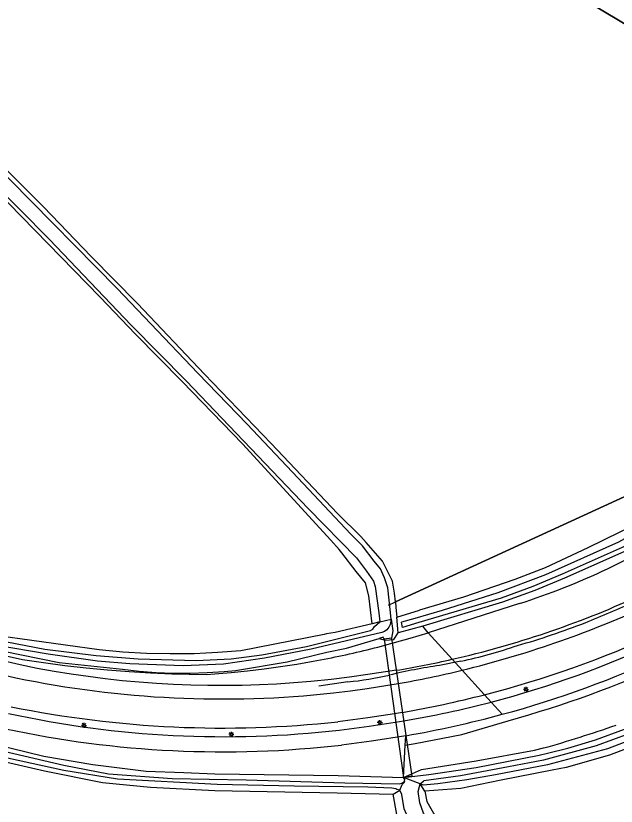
# Model space of a CAD drawing. Extents: x 124000 to 128010, y 398999 to 403000.
# Drawn here: x 124473 to 124619.4, y 402519.3 to 402711.9 of the extents above; entities that cross this region are included whole.
import ezdxf

# ---------------------------------------------------------------- set-up
doc = ezdxf.new("R2010")
doc.units = 0
for name, color, linetype in [('gg-afsc-muur', 7, 'Continuous'), ('gg-knt-BGT kruinlijn', 7, 'Continuous'), ('gg-knt-bovenkant onderkant talud', 7, 'Continuous'), ('gg-knt-bronhoudergrens', 7, 'Continuous'), ('gg-knt-verharding', 7, 'Continuous'), ('gg-kntw-bovenkant insteek waterloop', 7, 'Continuous'), ('gg-kntw-waterlijn', 7, 'Continuous'), ('gg-kwrk-faunavoorziening', 7, 'Continuous'), ('gt-grn-vlakafsluiter', 7, 'Continuous'), ('gt-grn-weggrens', 7, 'Continuous'), ('gt-knt-geleideconstructie', 7, 'Continuous'), ('gt-symb-lichtmast', 7, 'Continuous'), ('gx-grn-maaiveld', 7, 'Continuous')]:
    doc.layers.add(name, color=color, linetype=linetype)

# ---------------------------------------------------------------- blocks, each defined once
blk = doc.blocks.new('gt0-LMAST')
at = {"layer": 'gt-symb-lichtmast'}
for p, q in [((-0.18, 0.17), (-0.45, 0.44)), ((-0.01, 0.25), (-0.01, 0.62)), ((0.17, 0.17), (0.44, 0.44)), ((-0.26, 0), (-0.63, 0)), ((-0.18, -0.18), (-0.45, -0.45)), ((-0.01, -0.25), (-0.01, -0.63)), ((0.44, -0.45), (0.17, -0.18)), ((0.24, 0), (0.62, 0))]:
    blk.add_line(p, q, dxfattribs=at)
blk.add_circle((-0.01, 0), 0.25, dxfattribs=at)

msp = doc.modelspace()

# ---------------------------------------------------------------- linework, layer by layer
at = {"layer": 'gg-afsc-muur'}
msp.add_line((124563.87, 402568.29), (124565.53, 402569.05), dxfattribs=at)
msp.add_lwpolyline([(124565.53, 402569.05), (124638.31, 402602.47), (124677.36, 402676.7), (124409.1, 402836.39), (124367.85, 402775.92)], dxfattribs=at)
at = {"layer": 'gg-knt-BGT kruinlijn'}
for p, q in [((124581.71, 402536.74), (124593.01, 402540.07)), ((124570.34, 402534.56), (124581.71, 402536.74)), ((124567.96, 402534.1), (124570.34, 402534.56))]:
    msp.add_line(p, q, dxfattribs=at)
for centre, radius, start, end in [((124527.77, 402781.92), 232.65, 282.8153, 294.552), ((124516.84, 402812.46), 282.84, 285.6241, 294.1797)]:
    msp.add_arc(centre, radius, start, end, dxfattribs=at)
at = {"layer": 'gg-knt-bovenkant onderkant talud'}
msp.add_line((124595.79, 402568.66), (124573.49, 402561.53), dxfattribs=at)
msp.add_lwpolyline([(124567.54, 402526.29), (124571.91, 402528.21), (124585.2, 402530.28), (124599.49, 402532.95), (124601.68, 402533.45)], dxfattribs=at)
for centre, radius, start, end in [((124542.54, 402734.99), 174.64, 287.7519, 302.8961), ((124523.12, 402813.47), 290.83, 285.6709, 289.325)]:
    msp.add_arc(centre, radius, start, end, dxfattribs=at)
at = {"layer": 'gg-knt-bronhoudergrens'}
for p, q in [((124567.96, 402534.1), (124568.09, 402536.43)), ((124567.54, 402526.29), (124567.96, 402534.1))]:
    msp.add_line(p, q, dxfattribs=at)
at = {"layer": 'gg-knt-verharding'}
for centre, radius, start, end in [((124521.86, 402798.06), 252.86, 283.7103, 294.4155), ((124522.42, 402797.47), 259.28, 284.4746, 294.4579), ((124526.75, 402781.6), 244.98, 284.6885, 295.0731), ((124524.55, 402788.18), 255.48, 285.2104, 294.8192), ((124524.51, 402788.35), 255.65, 279.8146, 285.2094)]:
    msp.add_arc(centre, radius, start, end, dxfattribs=at)
at = {"layer": 'gg-kntw-bovenkant insteek waterloop'}
for p, q in [((124571.55, 402524.68), (124567.54, 402526.29)), ((124572.71, 402522.92), (124571.55, 402524.68)), ((124581.5, 402523.58), (124572.71, 402522.92))]:
    msp.add_line(p, q, dxfattribs=at)
for points in [[(124698.67, 402670.27), (124704.06, 402667.03), (124706.07, 402666.08), (124707.42, 402664.78), (124708.29, 402662.98), (124708.66, 402661.17), (124708.71, 402659.18), (124708.42, 402657.35), (124707.14, 402655.5), (124700.71, 402646.74), (124694.11, 402638.47), (124687.65, 402631.19), (124680.37, 402623.74), (124673.24, 402616.94), (124665.11, 402610.13), (124657.3, 402603.99), (124648.34, 402597.15), (124639.2, 402591.31), (124630.21, 402585.97), (124621.21, 402581.28), (124606.75, 402574.82), (124599.54, 402571.84), (124591.68, 402569.01), (124572.21, 402563.15)], [(124567.54, 402526.29), (124573.66, 402527.01), (124585.2, 402528.68), (124600.57, 402531.69), (124602.62, 402532.15), (124607.56, 402533.42), (124614.31, 402535.4), (124621.37, 402538.05)], [(124625.59, 402534.67), (124617.71, 402531.67), (124607.19, 402528.72), (124603.73, 402528.04)], [(124603.73, 402528.04), (124590.9, 402525.52), (124581.5, 402523.58)], [(124572.71, 402522.92), (124573.23, 402520.39), (124574.81, 402517.56), (124577.13, 402515.42), (124587.94, 402510.08)]]:
    msp.add_lwpolyline(points, dxfattribs=at)
at = {"layer": 'gg-kntw-waterlijn'}
msp.add_line((124571.55, 402524.68), (124572.47, 402525.45), dxfattribs=at)
for points in [[(124702.66, 402654.84), (124692.06, 402641.31), (124685.58, 402634.06), (124669.98, 402618.44), (124652.64, 402604.16), (124647.62, 402600.41), (124639.82, 402595.42), (124626.66, 402587.32), (124619.89, 402583.6), (124602.15, 402575.66), (124590.49, 402571.28), (124576.92, 402566.98), (124570.3, 402565.04), (124567.06, 402564.09)], [(124704.49, 402654.2), (124693.89, 402640.13), (124680.65, 402625.95), (124671.58, 402617.27), (124648.35, 402598.97), (124638.34, 402592.34), (124629.49, 402587.07), (124620.8, 402582.31), (124606.23, 402575.81), (124599.07, 402572.83), (124591.32, 402569.95), (124571.24, 402564.01), (124567.25, 402562.84), (124567.06, 402564.09)], [(124749.69, 402630.14), (124742.07, 402620.38), (124737.61, 402614.77), (124724.45, 402600.96), (124715.6, 402592.19), (124707.55, 402585.7), (124689.17, 402571.16), (124676.91, 402562.88), (124664.82, 402555.85), (124652.37, 402549.28), (124630.44, 402539.86), (124614.49, 402533.97), (124601.61, 402530.49), (124593.08, 402528.84), (124581.38, 402526.69), (124572.47, 402525.45)], [(124750.72, 402628.71), (124742.61, 402618.53), (124735.24, 402610.13), (124716.62, 402591.37), (124705.58, 402582.07), (124689.91, 402570.02), (124677.15, 402561.53), (124664.58, 402554.28), (124652.99, 402548.25), (124631.47, 402538.66), (124617.22, 402533.25), (124602.63, 402529.31), (124589.95, 402526.86), (124582.96, 402525.71), (124575.87, 402524.74), (124572.28, 402524.4), (124571.55, 402524.68)]]:
    msp.add_lwpolyline(points, dxfattribs=at)
at = {"layer": 'gg-kwrk-faunavoorziening'}
for p, q in [((124564.63, 402560.21), (124562.78, 402559.99)), ((124562.78, 402559.99), (124567.54, 402526.29))]:
    msp.add_line(p, q, dxfattribs=at)
msp.add_lwpolyline([(124564.63, 402560.21), (124569.52, 402526.57), (124567.54, 402526.29)], dxfattribs=at)
at = {"layer": 'gt-grn-vlakafsluiter'}
for p, q in [((124581.79, 402552.41), (124579.37, 402555.07)), ((124588.87, 402544.62), (124587.23, 402546.43))]:
    msp.add_line(p, q, dxfattribs=at)
at = {"layer": 'gt-grn-weggrens'}
for p, q in [((124587.23, 402546.43), (124581.79, 402552.41)), ((124591.58, 402541.65), (124588.87, 402544.62))]:
    msp.add_line(p, q, dxfattribs=at)
at = {"layer": 'gt-knt-geleideconstructie'}
for p, q in [((124581.53, 402554.59), (124576.33, 402553.58)), ((124553.94, 402549.56), (124546.89, 402548.55))]:
    msp.add_line(p, q, dxfattribs=at)
for centre, radius, start, end in [((124412.88, 403054.55), 529.36, 292.0714, 293.5142), ((124540.99, 402746.75), 196.01, 286.0972, 291.1773), ((124555.26, 402675.68), 123.91, 282.2409, 288.8724), ((124596.93, 402415.13), 139.98, 98.4637, 103.5645), ((124546.32, 402629.16), 79.96, 275.4671, 282.8441)]:
    msp.add_arc(centre, radius, start, end, dxfattribs=at)
at = {"layer": 'gx-grn-maaiveld'}
for p, q in [((124565.9, 402565.3), (124571.43, 402567.04)), ((124561.77, 402564.18), (124564.54, 402564.85)), ((124566.19, 402561.49), (124565.9, 402565.3)), ((124561.77, 402564.18), (124559.86, 402563.73)), ((124572.21, 402563.15), (124566.19, 402561.49)), ((124573.49, 402561.53), (124572.21, 402563.15)), ((124579.37, 402555.07), (124573.49, 402561.53)), ((124566.59, 402523.13), (124567.2, 402524.58)), ((124564.98, 402522.16), (124566.59, 402523.13))]:
    msp.add_line(p, q, dxfattribs=at)
for points in [[(124250.69, 402871.76), (124290.22, 402838.67), (124329.65, 402804.68), (124353.92, 402782.64), (124359.12, 402777.54), (124368.64, 402769.16), (124386.97, 402751.63), (124410.76, 402728.32), (124433.1, 402706.19), (124459.33, 402679.42), (124481.18, 402657.4), (124501.14, 402636.54), (124514.53, 402622.95), (124544.3, 402591.8), (124556.05, 402579.81), (124558.52, 402576.52), (124560.19, 402574.09), (124560.63, 402572.84), (124561.51, 402566.37), (124561.77, 402564.18)], [(124564.54, 402564.85), (124564.23, 402567.23), (124563.67, 402572.46), (124562.88, 402574.96), (124561.87, 402577.1), (124560.36, 402578.99), (124557.53, 402582.7), (124554.71, 402585.59), (124541.77, 402599.32), (124529.41, 402612.36), (124517.41, 402624.8), (124497.69, 402645.48), (124471.64, 402671.97), (124434.97, 402708.74), (124411.08, 402732.27), (124368.2, 402773.77), (124340.36, 402799.17), (124313.37, 402822.93), (124282.65, 402848.98)], [(124409.1, 402836.39), (124677.36, 402676.7), (124638.31, 402602.47), (124565.53, 402569.05)], [(124565.53, 402569.05), (124565.32, 402571.22), (124564.84, 402574.11), (124562.43, 402579.01), (124558.44, 402583.54), (124557.78, 402584.29), (124557.12, 402585.04), (124551.39, 402590.64), (124535.25, 402607.71), (124519.01, 402624.6), (124502.68, 402641.77), (124491.39, 402653.25), (124479.73, 402665.38), (124439.89, 402705.31), (124379.52, 402764.85), (124367.85, 402775.92)], [(124559.86, 402563.73), (124559.08, 402570.5), (124558.27, 402573.69), (124555.97, 402576.5), (124552.45, 402581.05), (124551.84, 402581.84), (124549.77, 402584.1), (124528.29, 402607.6), (124513.55, 402622.81), (124502.19, 402634.3), (124493.55, 402643.33), (124461.67, 402676.02), (124439.82, 402697.93), (124435.71, 402702.06)], [(124632.66, 402592.78), (124625.67, 402588.68), (124620.27, 402586.07), (124612.46, 402582.21), (124602.05, 402577.34), (124594.68, 402574.52), (124582.17, 402570.19), (124571.43, 402567.04)], [(124339.67, 402583.9), (124388.08, 402570.84), (124473, 402550.57)], [(124404.56, 402575.1), (124403.81, 402572.13), (124460.71, 402558.91), (124483.58, 402554.28), (124498.98, 402552.64), (124503.1, 402552.19), (124507.23, 402551.88), (124511.37, 402551.72), (124515.52, 402551.71), (124519.66, 402551.83), (124523.8, 402552.1), (124526.52, 402552.36), (124539.12, 402554.41), (124548.86, 402556.8), (124553.58, 402557.76), (124561.62, 402560.15)], [(124559.86, 402563.73), (124550.86, 402561.58), (124548.78, 402561.26), (124548.18, 402561.13), (124527.89, 402557.16), (124522.24, 402556.7), (124519.35, 402556.54), (124516.45, 402556.43), (124510.66, 402556.37), (124504.88, 402556.5), (124499.09, 402556.84), (124493.33, 402557.38), (124468.58, 402560.82), (124437.7, 402567.36), (124404.56, 402575.1)], [(124565.53, 402569.05), (124565.67, 402567.68), (124565.9, 402565.3)], [(124340.75, 402566.72), (124348.49, 402565), (124373.37, 402558.25), (124399.25, 402551.69), (124438.31, 402541.6), (124479.87, 402531.47), (124491.78, 402529.4), (124504.75, 402527.83), (124514, 402527.47), (124521.52, 402527.17), (124551.55, 402526.71), (124567.54, 402526.29)], [(124564.54, 402564.85), (124564.25, 402563.58), (124563.97, 402562.88), (124563.47, 402562.24), (124562.9, 402561.88), (124562.22, 402561.61), (124545, 402557.54), (124533.66, 402555.31), (124523.64, 402553.88), (124513.83, 402553.49), (124500.81, 402553.95), (124492.94, 402554.61), (124480.87, 402556.32), (124467.92, 402558.55)], [(124564.54, 402564.85), (124564.91, 402561.99), (124564.63, 402560.21)], [(124342.2, 402563.78), (124342.72, 402563.85), (124350.18, 402561.73), (124400.69, 402547.98), (124420.97, 402542.62), (124440.66, 402537.76), (124461.94, 402532), (124480.03, 402527.85), (124494.15, 402525), (124505.8, 402523.86), (124521.52, 402523.1), (124551.33, 402522.49), (124564.98, 402522.16)], [(124439.41, 402562.92), (124474.62, 402555.03), (124479.79, 402554.26), (124484.98, 402553.57), (124490.18, 402552.98), (124495.39, 402552.48), (124500.61, 402552.07), (124505.84, 402551.75), (124511.07, 402551.52), (124519.51, 402551.34), (124521.48, 402551.49), (124525.5, 402551.83), (124529.52, 402552.24), (124533.53, 402552.73), (124537.54, 402553.28), (124541.53, 402553.9), (124545.51, 402554.59), (124549.1, 402555.28)], [(124466.1, 402560.19), (124480.09, 402557.52), (124492.62, 402555.99), (124502.84, 402555.15), (124516.93, 402554.8), (124525.5, 402555.2), (124532.98, 402556.13), (124543.9, 402558.22), (124558.15, 402561.72), (124559.45, 402562.11), (124560, 402562.44), (124560.46, 402563.09), (124561.77, 402564.18)], [(124565.77, 402552.39), (124558.8, 402551.32), (124554.36, 402550.69), (124549.91, 402550.15), (124544.93, 402549.64), (124540.76, 402549.29), (124536.58, 402549.02), (124532.39, 402548.82), (124528.21, 402548.69), (124524.02, 402548.64), (124519.83, 402548.66), (124515.64, 402548.75), (124511.46, 402548.92), (124507.27, 402549.16), (124503.1, 402549.47), (124498.93, 402549.85), (124494.76, 402550.31), (124490.61, 402550.84), (124486.46, 402551.44), (124482.33, 402552.12), (124478.21, 402552.86), (124474.1, 402553.68), (124439.16, 402561.78)], [(124561.62, 402560.15), (124563.02, 402559.69), (124565.14, 402559.91), (124566.19, 402561.49)], [(124562.99, 402558.49), (124569.16, 402560.21), (124573.49, 402561.53)], [(124562.78, 402559.99), (124562.58, 402560.43), (124561.62, 402560.15)], [(124550.43, 402546.86), (124554.57, 402547.35), (124558.69, 402547.91), (124566.24, 402549.13)], [(124567.26, 402542.11), (124565.35, 402541.78), (124558.86, 402540.78), (124555.2, 402540.3), (124551.54, 402539.86)], [(124551.86, 402537.8), (124555.52, 402538.25), (124559.17, 402538.75), (124567.56, 402540.04)], [(124568.09, 402536.43), (124559.68, 402535.11), (124556.06, 402534.61), (124552.44, 402534.17)], [(124566.59, 402523.13), (124565.88, 402523.34), (124565.66, 402523.45), (124565.13, 402523.58), (124564.69, 402523.64), (124558.79, 402523.87), (124540.85, 402524.15), (124522.12, 402524.58), (124497.83, 402525.84), (124484.72, 402527.99), (124465.68, 402532.08)], [(124470.06, 402532.69), (124484.74, 402529.23), (124495.63, 402527.17), (124511.11, 402526.04), (124529.15, 402525.65), (124553.25, 402524.99), (124566.43, 402524.73), (124566.78, 402524.77), (124567.08, 402524.86), (124567.52, 402525.12), (124567.74, 402525.37)], [(124567.74, 402525.37), (124567.8, 402525.77), (124567.54, 402526.29)], [(124567.74, 402525.37), (124567.7, 402525.07), (124567.2, 402524.58)], [(124601.03, 402501.34), (124584.25, 402509.71), (124579.06, 402512.32), (124575.57, 402514.36), (124573.41, 402515.9), (124572.37, 402517.52), (124571.5, 402520.1), (124571.08, 402522.8), (124571.55, 402524.68)], [(124582.85, 402503.82), (124580.67, 402504.93), (124577.51, 402506.39), (124572.29, 402509.14), (124568.67, 402511.87), (124565.88, 402517.2), (124564.98, 402522.16)], [(124593.95, 402499.81), (124593.55, 402500.4), (124589.98, 402502.37), (124577.44, 402509.17), (124573.2, 402511.08), (124571.12, 402512.86), (124569.58, 402514.15), (124568.8, 402515.98), (124567.71, 402518.6), (124567.09, 402522.09), (124566.59, 402523.13)]]:
    msp.add_lwpolyline(points, dxfattribs=at)
for centre, radius, start, end in [((124503.97, 402782.1), 231.27, 281.2542, 284.7868), ((124527.36, 402784), 234.77, 279.4152, 282.7994), ((124522.02, 402797.31), 252.09, 280.1029, 283.7149), ((124523.43, 402793.43), 248.04, 258.2697, 276.25), ((124522.48, 402797.13), 258.93, 279.9596, 284.481), ((124523.35, 402795.75), 257.44, 258.4602, 276.2862), ((124526.72, 402781.8), 245.18, 279.5878, 284.6829), ((124523.79, 402783.01), 246.81, 257.6978, 276.5323), ((124523.51, 402785.68), 253.17, 257.904, 276.5607)]:
    msp.add_arc(centre, radius, start, end, dxfattribs=at)

# ---------------------------------------------------------------- block references
at = {"layer": 'gt-symb-lichtmast'}
for p in [(124597.4, 402547.72), (124489.65, 402538.96), (124561.75, 402539.64), (124525.56, 402536.8)]:
    msp.add_blockref('gt0-LMAST', p, dxfattribs=at)

doc.saveas('drawing.dxf')
